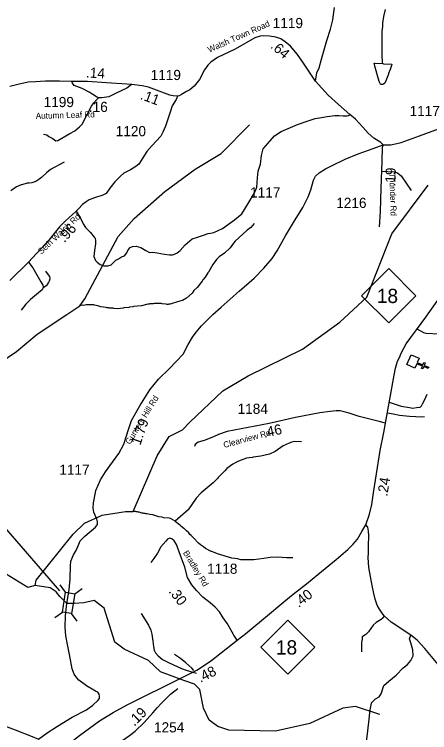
# Model space of a CAD drawing. Extents: x 1248089 to 1457196, y 820910 to 988753.
# Drawn here: x 1333055 to 1338152, y 851342 to 860169 of the extents above; entities that cross this region are included whole.
import ezdxf

# ---------------------------------------------------------------- set-up
doc = ezdxf.new("R2010")
doc.units = 0
for name, color, linetype in [('Exist Cultural Church CELL', 7, 'Continuous'), ('Exist Hydrographic Creek Single Shore', 7, 'Continuous'), ('Exist Hydrographic Misc Water Feature', 7, 'Continuous'), ('Exist Road Non-System Type 51', 7, 'Continuous'), ('Exist Road Primary NC Attributed', 7, 'Continuous'), ('Exist Road Primary NC Shield CELL', 7, 'Continuous'), ('Exist Road Primary NC Shield Number Label', 7, 'Continuous'), ('Exist Road Secondary Structure Standard Bridge CELL', 7, 'Continuous'), ('Exist Road Secondary Structure Standard Bridge Number Label', 7, 'Continuous'), ('Exist Road Secondary Type 41 Attributed', 7, 'Continuous'), ('Exist Road Secondary Type 51 Attributed', 7, 'Continuous'), ('Exist Road Secondary Type 51 Label', 7, 'Continuous'), ('Prop CMT Slope Fill', 7, 'Continuous'), ('Prop GRAU CAT1 Cell', 7, 'Continuous'), ('Prop Lane Lines', 7, 'Continuous')]:
    doc.layers.add(name, color=color, linetype=linetype)

msp = doc.modelspace()

# ---------------------------------------------------------------- linework, layer by layer
at = {"layer": 'Exist Cultural Church CELL'}
msp.add_lwpolyline([(1338022.6, 855943.8), (1338000.8, 855891.2), (1338071, 855861.8), (1338083.3, 855891.3), (1338098.1, 855885.2), (1338085.7, 855855.7), (1338141.2, 855832.4), (1338135, 855817.7), (1338079.5, 855840.9), (1338067.2, 855811.4), (1338052.5, 855817.5), (1338064.8, 855847), (1337994.6, 855876.4), (1337972.2, 855823.3), (1337874, 855864.4), (1337924.4, 855984.9)], close=True, dxfattribs=at)
at = {"layer": 'Exist Hydrographic Creek Single Shore'}
for points in [[(1333312.1, 853152.1), (1333220, 853127.7), (1332842, 853355.3), (1332454.1, 853520.6), (1332257.2, 853678.9)], [(1333699.8, 852927.7), (1333612.1, 853015.1), (1333569, 853071.4), (1333495.1, 853122.2), (1333312.1, 853152.1)], [(1334034.1, 852966.9), (1333908.1, 852936.6), (1333787.3, 852929.5), (1333699.8, 852927.7)]]:
    msp.add_lwpolyline(points, dxfattribs=at)
at = {"layer": 'Exist Hydrographic Misc Water Feature'}
for points in [[(1337576.7, 859565.5), (1337573.4, 859581.5), (1337571.3, 859669.6), (1337568, 859693.6), (1337571.6, 859765.5), (1337568.1, 859877.6), (1337569.9, 859957.6), (1337577.4, 860021.4), (1337578.3, 860061.3), (1337590.1, 860141.1), (1337612.1, 860228.6)], [(1337576.7, 859565.5), (1337585, 859563.3), (1337687.8, 859558.5), (1337682.5, 859539), (1337669.4, 859491.2), (1337648.3, 859443.8), (1337648.1, 859435.8), (1337614.2, 859350.6), (1337601.6, 859324.9), (1337587.2, 859311.3), (1337573.2, 859305.6), (1337557.2, 859306), (1337549.2, 859310.1), (1337543.5, 859318.3), (1337532, 859342.5), (1337478.3, 859533.8), (1337474.8, 859555.9), (1337471.8, 859570.1), (1337479.1, 859569.8), (1337576.7, 859565.5)], [(1335274, 858266.6), (1335593, 858460.5), (1335942, 858811.3)], [(1333665.9, 858354.7), (1333497.7, 858262.6), (1333448.9, 858223.8), (1333389.5, 858163.2), (1333357, 858137.9), (1333316.4, 858114.9), (1333268.1, 858100.1), (1333236, 858096.8), (1333227.9, 858093), (1333211.9, 858093.3), (1333147.5, 858074.9), (1333139.5, 858075), (1333082.9, 858048.4), (1333009.8, 858002.1)], [(1331769, 855280.8), (1332062, 855307.7), (1332164, 855387.8), (1332234, 855521), (1332421.1, 855681.4), (1332757, 855809.2), (1333079.1, 856026), (1333334.1, 856237.4), (1333699, 856479.6), (1333857.5, 856585.9), (1333920.1, 856672.1), (1334330, 857438.7), (1334527, 857661.3), (1334901.1, 857991.8), (1335274, 858266.6)], [(1335210.1, 855159.1), (1335612.1, 855541.7), (1335924.1, 855725.8), (1336590.1, 856053.9), (1337048.1, 856386.1), (1337380.1, 856694.5), (1337689, 857473), (1338136.1, 858071.3)], [(1335997.7, 857598.9), (1335956.7, 857551.9), (1335913.9, 857516.9), (1335766.7, 857380.4), (1335744.2, 857357), (1335703, 857301.9), (1335633.3, 857233.6), (1335568.4, 857189.2), (1335535.7, 857158), (1335490.5, 857095.2), (1335436.8, 857000.6), (1335428.6, 856992.8), (1335395.5, 856937.7), (1335366.9, 856906.4), (1335358.7, 856890.6), (1335297.1, 856812.1), (1335258.2, 856775.1), (1335236.2, 856744.5)], [(1335236.2, 856744.5), (1335168.2, 856681.7), (1335119.5, 856652.9), (1335087.3, 856645.6), (1335047, 856630.6), (1334990.7, 856617.9), (1334966.5, 856608.5), (1334950.5, 856608.8), (1334942.4, 856605), (1334926.4, 856605.4), (1334918.5, 856609.6), (1334870.6, 856610.7), (1334862.7, 856614.9), (1334772.6, 856617), (1334758.6, 856613.3), (1334742.6, 856613.7), (1334734.5, 856609.9), (1334718.5, 856610.3), (1334710.4, 856606.5), (1334694.4, 856606.8), (1334614, 856588.7), (1334517.8, 856579), (1334509.7, 856575.2), (1334469.6, 856572.1), (1334461.5, 856568.3), (1334397.4, 856561.8), (1334389.3, 856558), (1334325.1, 856551.5), (1334277.1, 856552.6), (1334269.2, 856556.8), (1334221.3, 856558), (1334213.4, 856562.1), (1334189.4, 856562.7), (1334181.5, 856566.9), (1334117.7, 856576.4), (1334077.9, 856589.3), (1334038, 856594.2), (1334030.1, 856598.4), (1333934.2, 856600.7), (1333902, 856593.4), (1333886, 856593.8), (1333857.5, 856585.9)], [(1333312.1, 853152.1), (1333322.1, 853217.6), (1333778.1, 853782.9), (1333914, 853914.7), (1334133, 854015.4), (1334418.1, 854058.9), (1334512.2, 854061.4), (1334809.1, 854743.7), (1334956.1, 854980.4), (1335117.1, 855062.6), (1335210.1, 855159.1)], [(1336579.7, 854917.1), (1336493.1, 854919.4), (1336461, 854912.2), (1336428.7, 854901), (1336356, 854866.7), (1336258.3, 854797.1), (1336185.6, 854762.8), (1336081, 854741.3), (1335984.7, 854727.6), (1335976.6, 854723.8), (1335936.5, 854720.8), (1335904.3, 854713.5), (1335807.5, 854679.8), (1335783.2, 854664.4), (1335734.6, 854641.6), (1335661.4, 854589.3), (1335636.7, 854557.9), (1335620.4, 854544.3), (1335554.9, 854475.9), (1335548.7, 854466), (1335493.4, 854411.3), (1335346.9, 854288.2), (1335285.8, 854221.9), (1335189, 854080.6), (1335028.4, 853941.4)], [(1335028.4, 853941.4), (1334970.8, 853972.8), (1334954.9, 853977.1), (1334891.1, 853982.7), (1334867.2, 853991.2), (1334827.3, 853996.1), (1334755.8, 854017.8), (1334715.9, 854022.8), (1334684.2, 854031.5), (1334668.2, 854031.9), (1334660.2, 854036), (1334644.2, 854036.4), (1334636.3, 854040.6), (1334620.3, 854041), (1334588.5, 854049.7), (1334572.5, 854050.1), (1334564.6, 854054.3), (1334548.6, 854054.7), (1334540.7, 854058.8), (1334512.2, 854061.4)], [(1335028.4, 853941.4), (1335081.1, 853900.2), (1335096.8, 853883.8), (1335136.2, 853854.9), (1335169.8, 853821.9)], [(1336474.8, 853492.1), (1336396.8, 853492), (1336290.8, 853496.5), (1336196.8, 853494.7), (1336116.5, 853480.6), (1335996.2, 853467.5), (1335884, 853464.2), (1335836.1, 853467.3), (1335804.2, 853472.1), (1335796.3, 853476.2), (1335724.5, 853486), (1335549.7, 853538.1), (1335478.3, 853567.8), (1335470.3, 853568), (1335399.2, 853605.7), (1335375.6, 853626.2), (1335340.1, 853649.1), (1335316.6, 853671.6), (1335285.5, 853700.9), (1335281.6, 853707.9), (1335223.6, 853763.6), (1335208, 853775.9), (1335194.5, 853796.5), (1335169.8, 853821.9)], [(1335136.2, 851982.8), (1334847.1, 852090.5), (1334700.1, 852228), (1334403.1, 852368.5), (1334289.1, 852452.9), (1334157.1, 852872.5), (1334034.1, 852966.9)], [(1337542.1, 851563.6), (1337244.2, 851661.5), (1337085.2, 851641.7), (1336681.1, 851456.2), (1336262.2, 851359.5), (1335687.1, 851371.1), (1335554.1, 851416.4), (1335448.1, 851494.1), (1335376.2, 851643.2), (1335331.2, 851870.7), (1335266.2, 851937.6), (1335136.2, 851982.8)]]:
    msp.add_lwpolyline(points, dxfattribs=at)
at = {"layer": 'Exist Road Non-System Type 51'}
for points in [[(1336750.2, 859350.4), (1336766.5, 859451.2), (1336796.3, 859510.9), (1336826.1, 859619.4), (1336856, 859733.4), (1336891.2, 859847.4), (1336934.6, 859988.5), (1336964.4, 860102.5), (1336986.1, 860251.7)], [(1333410.8, 858697.9), (1333451.6, 858687.1), (1333479.5, 858669.9), (1333520.3, 858646.3), (1333546.1, 858627), (1333563.3, 858614.1), (1333589, 858618.4), (1333638.4, 858646.3), (1333737.2, 858706.5), (1333797.4, 858736.6), (1333855.4, 858788.2), (1333885.4, 858818.3), (1333939.1, 858921.4), (1334003.6, 859039.6), (1334031.5, 859080.5), (1334068, 859121.3), (1334089, 859144)], [(1335610.8, 857538.8), (1335755.8, 857643.5), (1335845.3, 857716.8), (1335926.6, 857844.3), (1336002.6, 857977.3), (1336032.4, 858045.1), (1336037.8, 858159.1), (1336048.7, 858243.2), (1336075.8, 858330), (1336089.3, 858433.2), (1336108.3, 858517.3), (1336165.3, 858582.4), (1336246.6, 858674.7), (1336330.7, 858731.7), (1336528.6, 858815.8), (1336637.1, 858851.1), (1336748.3, 858889), (1336826.9, 858902.6), (1336894.7, 858916.2), (1336988.7, 858925.9), (1337037.5, 858925.9), (1337089.1, 858920.4), (1337135.2, 858920.4), (1337156.8, 858925.9), (1337173.1, 858938.5)], [(1337564.5, 858242.3), (1337717, 858232.5), (1337760, 858222.7), (1337804.9, 858185.6), (1337924.1, 858003.6)], [(1333813.5, 857749.7), (1333867.9, 857665.2), (1333899.4, 857593.5), (1333929.5, 857549.1), (1333988.2, 857487.5), (1334032.6, 857433), (1334045.5, 857417.3), (1334051.2, 857384.3), (1334051.2, 857349.9), (1334036.9, 857265.4), (1334031.2, 857193.7), (1334052.6, 857145), (1334072.7, 857123.5), (1334108.5, 857096.3), (1334152.9, 857080.5), (1334203, 857079.1), (1334244.5, 857090.6), (1334298.9, 857146.5), (1334331.9, 857166.5), (1334371.9, 857188), (1334404.9, 857202.3), (1334436.4, 857236.7), (1334453.6, 857275.4), (1334475, 857305.5), (1334505.1, 857318.4), (1334548.1, 857319.8), (1334606.8, 857302.6), (1334669.8, 857268.3), (1334715.6, 857243.9), (1334750, 857245.3), (1334805.8, 857238.2), (1334898.9, 857223.8), (1334958.6, 857215.5), (1334995.8, 857214.1), (1335047.4, 857234.1), (1335088.9, 857268.5), (1335153.4, 857338.7), (1335236.4, 857408.9), (1335289.4, 857427.6), (1335375.3, 857457.7), (1335435.4, 857476.3), (1335461.2, 857482), (1335503.4, 857488.6), (1335610.8, 857538.8)], [(1333229.5, 857125.3), (1333282.4, 857054.7), (1333379.8, 856882.7), (1333404.1, 856841.2), (1333408.4, 856832.6), (1333409.9, 856813.9), (1333395.5, 856783.8), (1333349.7, 856746.6), (1333250.9, 856664.9), (1333196.5, 856609), (1333136.4, 856535.9)], [(1333409.9, 856813.9), (1333442.8, 856832.6), (1333462.8, 856851.2), (1333475.7, 856871.2), (1333487.2, 856894.2), (1333495.8, 856924.3), (1333491.5, 856948.6), (1333475.7, 856968.7), (1333439.9, 857011.7)], [(1337995.7, 856304.3), (1338076.5, 856260.1), (1338105.9, 856250.3), (1338440.9, 856237), (1338764.2, 856226.9), (1338934.7, 856221.8), (1339115.4, 856206.5), (1339207, 856188.7)], [(1337655.9, 855404), (1337802.4, 855354.1), (1337906.6, 855337.5), (1337944.3, 855330), (1337992.6, 855336), (1338034.9, 855342.1), (1338053, 855358.7), (1338065.1, 855384.4), (1338089.2, 855426.7), (1338122.5, 855502.2)], [(1337633.3, 855272.6), (1337705.8, 855259), (1337784.3, 855243.8), (1337906.6, 855231.8), (1337985.1, 855227.2), (1338050, 855221.2), (1338089.2, 855225.7)], [(1334912.5, 853696.4), (1334853.4, 853625.6), (1334810, 853549.6), (1334768.5, 853482.7), (1334730.5, 853432.1)], [(1334612.9, 852804.5), (1334700.7, 852662.6), (1334728.7, 852602.7), (1334742.7, 852550.7), (1334754.6, 852466.8), (1334762.6, 852398.8), (1334772.6, 852356.9), (1334788.6, 852320.9), (1334820.5, 852286.9), (1334872.5, 852242.9), (1334954.3, 852201), (1335108.1, 852131), (1335164, 852111.1), (1335285.3, 852071.9)], [(1337594.6, 852776.9), (1337579.5, 852750.9), (1337556.5, 852733.1), (1337498, 852694.9), (1337459.8, 852664.3), (1337401.3, 852580.3), (1337370.7, 852547.2), (1337324.9, 852519.1), (1337324.9, 852491.1), (1337314.8, 852450.4), (1337314.8, 852333.2)], [(1337436, 851702.7), (1337486.1, 851756.1), (1337532.8, 851782.9), (1337559.5, 851819.6), (1337589.6, 851919.9), (1337653, 851973.3), (1337739.8, 852050.2), (1337826.6, 852140.4), (1337879.8, 852179.3), (1337923.2, 852229.4), (1337949.9, 852286.2), (1337946.6, 852359.7), (1337923.2, 852446.6), (1337906.5, 852493.4), (1337920.1, 852541.9)], [(1335256.7, 852104.6), (1335232.7, 852133.9), (1335160.8, 852199.2), (1335095.6, 852253.8), (1335021, 852301.8)], [(1337436, 851702.7), (1337419.3, 851622.5), (1337402.6, 851472.1), (1337382.6, 851295.1), (1337332.5, 850910.8)]]:
    msp.add_lwpolyline(points, dxfattribs=at)
at = {"layer": 'Exist Road Primary NC Attributed'}
for points in [[(1337610, 855145.1), (1337716.5, 855735.7), (1337733.8, 855822.1), (1337760, 855908.7), (1337780.9, 855952.3), (1337805, 856006), (1337865.7, 856120.5), (1338104.6, 856447.9), (1338581.5, 857121), (1338962.1, 857639.4), (1339074.1, 857803.7), (1339252.1, 858033.9), (1339325.6, 858141.9), (1339512.6, 858365.5)], [(1337370.6, 853897.2), (1337415.9, 854026.8), (1337441.8, 854147.1), (1337463.9, 854288.9), (1337500.9, 854522.2), (1337547.1, 854811.2), (1337591.5, 855031.6), (1337610, 855145.1)], [(1335790.6, 852477.7), (1335895.8, 852561.6), (1336187.6, 852801.6), (1336315.3, 852909), (1336455.9, 853025.7), (1336641, 853170.2), (1336780.9, 853284.3), (1337006.7, 853471.3), (1337147.3, 853591.7), (1337208.4, 853652.8), (1337265.7, 853721.3), (1337321.3, 853813.9), (1337370.6, 853897.2)], [(1333651.5, 851145.2), (1333855.1, 851307.7), (1334101.2, 851487.6), (1334267.2, 851589.2), (1334439.1, 851683.1), (1335108.2, 852014.5), (1335292.7, 852111.3), (1335462.9, 852222.4), (1335790.6, 852477.7)]]:
    msp.add_lwpolyline(points, dxfattribs=at)
at = {"layer": 'Exist Road Primary NC Shield CELL'}
for points in [[(1337317.5, 856711.4), (1337650.5, 857044.4), (1337983.5, 856711.4), (1337650.5, 856378.4)], [(1336078.6, 852392), (1336411.6, 852725), (1336744.6, 852392), (1336411.6, 852059)]]:
    msp.add_lwpolyline(points, close=True, dxfattribs=at)
at = {"layer": 'Exist Road Secondary Structure Standard Bridge CELL'}
for p, q in [((1333684.1, 853067.4), (1333618, 853159.2)), ((1333795.9, 853049.2), (1333887.7, 853115.4)), ((1333552, 852756.7), (1333643.8, 852822.8)), ((1333824.3, 852712.4), (1333758.1, 852804.2))]:
    msp.add_line(p, q, dxfattribs=at)
msp.add_lwpolyline([(1333643.8, 852822.8), (1333683.6, 853067.5), (1333797.9, 853048.9), (1333758.1, 852804.2)], close=True, dxfattribs=at)
at = {"layer": 'Exist Road Secondary Structure Standard Bridge Number Label'}
msp.add_line((1333611, 853083.1), (1332230.3, 854681.8), dxfattribs=at)
at = {"layer": 'Exist Road Secondary Type 41 Attributed'}
msp.add_lwpolyline([(1335790.6, 852477.7), (1335749.3, 852539.7), (1335672.2, 852679), (1335618.5, 852754.6), (1335571.5, 852826.7), (1335521.2, 852882.1), (1335459.1, 852937.5), (1335368.6, 853006.4), (1335290.1, 853087.6), (1335234.7, 853159.8), (1335181.1, 853247), (1335145.8, 853376.3), (1335078.7, 853564.3), (1335043.6, 853652.4), (1335016.8, 853699.4), (1334988.3, 853724.6), (1334961.4, 853731.3), (1334932.9, 853717.9), (1334912.5, 853696.4)], dxfattribs=at)
at = {"layer": 'Exist Road Secondary Type 51 Attributed'}
for points in [[(1337583, 858564), (1337553.7, 858592.9), (1337468.2, 858646), (1337398, 858711.1), (1337333, 858783), (1337244, 858882.3), (1337173.1, 858938.5), (1337033.5, 859060.4), (1336905.9, 859175.7), (1336750.2, 859350.4), (1336604.8, 859571.3), (1336529.5, 859675.8), (1336442.7, 859777.5), (1336379.4, 859832.3), (1336326.3, 859868.3), (1336264.7, 859890.6), (1336186, 859900.8), (1336115.8, 859904.3), (1336071.3, 859902.5), (1336008, 859880.3), (1335765, 859739.9), (1335548.3, 859637.5), (1335467.9, 859582.6), (1335430.2, 859546.7), (1335387.4, 859486.7), (1335325.8, 859368.6), (1335263, 859285.3), (1335210, 859242.4), (1335168.9, 859220.2), (1335105.6, 859184.2), (1335078.2, 859168.8), (1335056, 859165.4)], [(1333758.7, 859346), (1333608.4, 859346.5), (1333436.5, 859346.5), (1333315, 859341.4), (1333222.5, 859334.5), (1333097.6, 859308.8), (1332998.4, 859284.8)], [(1334495.5, 859308.4), (1334436.3, 859313.5), (1334184.8, 859328.9), (1333952.1, 859344.3), (1333758.7, 859346)], [(1334089, 859144), (1334061.6, 859157.7), (1333974.3, 859212.5), (1333885.3, 859258.7), (1333789.5, 859296.4), (1333767.3, 859322.1), (1333758.7, 859346)], [(1334495.5, 859308.4), (1334474, 859291.2), (1334434.6, 859263.8), (1334302.9, 859200.5), (1334215.6, 859157.7), (1334130, 859144), (1334089, 859144)], [(1335056, 859165.4), (1335005.4, 859168), (1334964.3, 859178.3), (1334866.8, 859214.2), (1334700.8, 859275.9), (1334623.8, 859293), (1334495.5, 859308.4)], [(1335056, 859165.4), (1335040, 859124.4), (1334992.1, 859043.9), (1334966.4, 858966.9), (1334911.7, 858797.3), (1334879.1, 858722), (1334852, 858671.5), (1334740.8, 858555), (1334679.2, 858483.1), (1334583.4, 858329), (1334544, 858299.9), (1334479, 858258.8), (1334398.6, 858217.7), (1334356.5, 858182.5), (1334288.1, 858110.6), (1334228.2, 858031.8), (1334183.7, 857966.7), (1334139.2, 857946.2), (1334038.2, 857913.6), (1333971.5, 857889.7), (1333935.6, 857867.4), (1333891.1, 857831.4), (1333841.5, 857780.1), (1333813.5, 857749.7), (1333677.2, 857625.9), (1333607.6, 857556.8), (1333477.6, 857395.9), (1333229.5, 857125.3), (1332999.3, 856898.8)], [(1337583, 858564), (1337677.6, 858564), (1337805.1, 858593), (1338029.2, 858678), (1338305.4, 858778.5), (1338417.4, 858821.1), (1338521.8, 858844.3), (1338608.7, 858855.9), (1338751.1, 858839.9), (1338929.2, 858816), (1338969, 858797), (1339008.8, 858762.3), (1339033, 858720.7), (1339062.5, 858592.5), (1339083.2, 858554.3), (1339110.9, 858521.4), (1339143.8, 858504.1), (1339173.3, 858492), (1339297.8, 858474.5), (1339359.6, 858470.7), (1339396.6, 858469.4), (1339407, 858462.5), (1339512.6, 858365.5)], [(1333699.8, 852927.7), (1333728.5, 853098.8), (1333738.9, 853233.9), (1333741.9, 853390.9), (1333749.2, 853450.1), (1333780.3, 853525.9), (1333818.7, 853589.3), (1333864.4, 853699.4), (1333920.5, 853755.5), (1334052, 853866.1), (1334074.8, 853899.4), (1334076.9, 853932.6), (1334066.5, 853965.8), (1334030.2, 854052.1), (1334021.9, 854099.4), (1334026.1, 854164.8), (1334050.9, 854294.4), (1334056.2, 854316.5), (1334111.2, 854447.8), (1334174.5, 854546.5), (1334259.6, 854665), (1334338.1, 854773.2), (1334397.3, 854888.6), (1334459.6, 855081.8), (1334492.6, 855177.5), (1334593.3, 855359.3), (1334716.8, 855553.6), (1334823.5, 855685), (1334957.4, 855819), (1335039.4, 855905.2), (1335127.4, 855992.9), (1335187.6, 856110.3), (1335241.6, 856203.8), (1335285.2, 856264), (1335352.2, 856343.3), (1335490.3, 856479.4), (1335593, 856571.9), (1335814.9, 856767.6), (1335996.6, 856928.7), (1336118.6, 857048.5), (1336221.4, 857170.1), (1336282.5, 857264.1), (1336384.2, 857449), (1336482.8, 857611.1), (1336597.8, 857796.3), (1336661.1, 857928.2), (1336695.3, 858014.4), (1336728.4, 858133.1), (1336753.3, 858180.9), (1336796.9, 858220.4), (1336875.8, 858272.3), (1336947.4, 858306.6), (1337114.6, 858389.7), (1337277.1, 858453.7), (1337415.1, 858503.6), (1337535.5, 858549.3), (1337583, 858564)], [(1337583, 858564), (1337571.4, 858532.7), (1337567.5, 858364.5), (1337554, 858034), (1337546.3, 857745.9), (1337534.7, 857558.9)], [(1337610, 855145.1), (1337534.9, 855164.9), (1337418.3, 855192.7), (1337288.8, 855227.9), (1337166.6, 855268.6), (1337101.9, 855285.3), (1337053.8, 855298.3), (1337005.6, 855298.3), (1336933.5, 855289), (1336803.9, 855272.3), (1336507.8, 855213.1), (1336183.5, 855140.9), (1335669, 855044.6), (1335559.4, 855007.6), (1335500.1, 854976.5), (1335384.1, 854933.5), (1335311.9, 854911.3), (1335274.9, 854883.5), (1335267.5, 854857.6)], [(1338276.8, 852153.3), (1338093.6, 852377.6), (1338001.1, 852477.3), (1337920.1, 852541.9), (1337680, 852698.6), (1337594.6, 852776.9), (1337569.7, 852810.7), (1337535.9, 852858.8), (1337509.3, 852910.4), (1337482.6, 852983.4), (1337467.5, 853054), (1337447.1, 853151.3), (1337406.2, 853372.1), (1337397.3, 853493.1), (1337401.3, 853549.4), (1337400.8, 853633.7), (1337406.4, 853763.4), (1337402.6, 853818.9), (1337393.7, 853868.7), (1337370.6, 853897.2)], [(1333350.9, 851260.7), (1333456.8, 851339.9), (1333584.4, 851422), (1333765.1, 851534.2), (1333939.4, 851622.9), (1334020, 851679), (1334077.4, 851735), (1334100.6, 851762.4), (1334100.6, 851788.3), (1334093.8, 851815.7), (1334077.4, 851838.9), (1334049.9, 851853.5), (1333939.9, 851916.9), (1333847.9, 851985.2), (1333820, 852013.6), (1333787.8, 852062.5), (1333766, 852124.8), (1333733.8, 852281.7), (1333706.8, 852424), (1333687, 852530.2), (1333678.7, 852639.3), (1333683.9, 852778.5), (1333699.8, 852927.7)], [(1331393.7, 852449.2), (1331442.3, 852396.9), (1331507.4, 852358.5), (1331563.5, 852334.8), (1331711.4, 852297.8), (1331983.5, 852234.2), (1332084, 852198.6), (1332168.3, 852145.4), (1332222.4, 852103.8), (1332270.3, 852061), (1332340.6, 851999.3), (1332372.3, 851968.1), (1332407.1, 851931.2), (1332534.3, 851767), (1332661.4, 851611.6), (1332736.5, 851539.8), (1332823.7, 851486.6), (1332899.1, 851439.2), (1333066.2, 851377.1), (1333271.7, 851294.2), (1333350.9, 851260.7)], [(1334311.5, 851206.7), (1334396.9, 851257.8), (1334470.1, 851307), (1334537.8, 851360.8), (1334646.3, 851468.5), (1334754.8, 851584.5), (1334813.2, 851651.3), (1334856.2, 851701.1), (1334972.3, 851814.3), (1335061.1, 851885.4)]]:
    msp.add_lwpolyline(points, dxfattribs=at)

# ---------------------------------------------------------------- texts
at = {"layer": 'Exist Road Primary NC Shield Number Label'}
for p in [(1337504.6, 856621.7), (1336265.7, 852302.3)]:
    msp.add_text('18', height=175, dxfattribs=at).set_placement(p)
at = {"layer": 'Exist Road Secondary Type 51 Label'}
for s, rotation, p in [('Walsh Town Road', 23.80931, (1335448.2, 859697.4)), ('Autumn Leaf Rd', 1.58201, (1333318, 858883.6)), ('Thunder Rd', 271.79887, (1337657.3, 858220.3)), ('Seth Walsh Rd', 43.27292, (1333385.2, 857215.2)), ('Gunters Hill Rd', 58.38187, (1334473.8, 854876.9)), ('Clearview Rd', 15.15466, (1335631.3, 854839.8)), ('Bradley Rd', 301.28311, (1335121.9, 853552.9))]:
    msp.add_text(s, height=75, rotation=rotation, dxfattribs=at).set_placement(p)
at = {"layer": 'Prop CMT Slope Fill'}
for s, rotation, p in [('.24', 80.98769, (1337632.4, 854239.5)), ('.40', 37.97608, (1336544.8, 852874.1)), ('.48', 26.35204, (1335338.5, 851953.8))]:
    msp.add_text(s, height=125, rotation=rotation, dxfattribs=at).set_placement(p)
at = {"layer": 'Prop GRAU CAT1 Cell'}
for s, rotation, p in [('.64', 319.12229, (1336190.7, 859765.2)), ('.14', 356.21084, (1333931.4, 859395)), ('.11', 339.62384, (1334591.4, 859130.7)), ('.19', 87.65769, (1337729.1, 858051.7)), ('.96', 47.47922, (1333668.3, 857357.5)), ('1.79', 70.99579, (1334600.1, 854866.3)), ('.46', 12.53629, (1336122.3, 854965)), ('.30', 307.48229, (1334942.8, 853075.6)), ('.19', 44.77999, (1334526.4, 851413.8))]:
    msp.add_text(s, height=125, rotation=rotation, dxfattribs=at).set_placement(p)
msp.add_text('.16', height=125, dxfattribs=at).set_placement((1333968.9, 858969.7))
at = {"layer": 'Prop Lane Lines'}
for s, p in [('1119', (1336226.1, 860000.6)), ('1119', (1334727.6, 859362.2)), ('1199', (1333414.3, 859029.6)), ('1117', (1337906.2, 858919.4)), ('1120', (1334298.6, 858671.8)), ('1117', (1335948.5, 857918.1)), ('1216', (1337006, 857790.1)), ('1184', (1335795.3, 855259.7)), ('1117', (1333606.4, 854511.1)), ('1118', (1335421.3, 853294.1)), ('1254', (1334768.8, 851344.8))]:
    msp.add_text(s, height=125, dxfattribs=at).set_placement(p)

doc.saveas('drawing.dxf')
